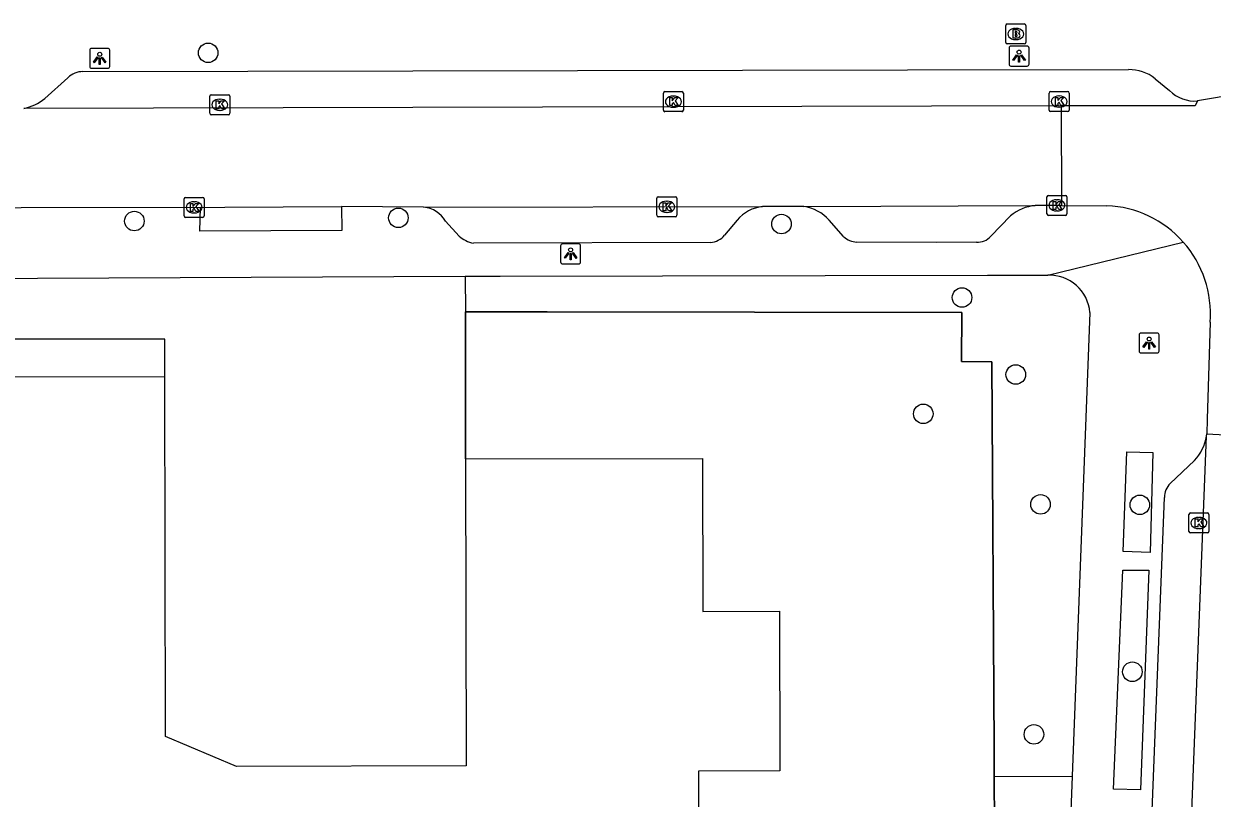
# Model space of a CAD drawing. Extents: x 160732 to 162105, y 387428 to 388479.
# Drawn here: x 161723.1 to 161782.5, y 388048.2 to 388086.9 of the extents above; entities that cross this region are included whole.
import ezdxf

# ---------------------------------------------------------------- set-up
doc = ezdxf.new("R2010")
doc.units = 0
for name, color, linetype in [('IMGEO_Boom', 7, 'Continuous'), ('IMGEO_Brandkraan', 7, 'Continuous'), ('IMGEO_Grasland_overig', 7, 'Continuous'), ('IMGEO_Hek', 7, 'Continuous'), ('IMGEO_Kolk', 7, 'Continuous'), ('IMGEO_Lichtpunt', 7, 'Continuous'), ('IMGEO_Pand', 7, 'Continuous'), ('IMGEO_Parkeervlak_open', 7, 'Continuous'), ('IMGEO_Rijbaan_lokaal_gesloten', 7, 'Continuous'), ('IMGEO_Rijbaan_lokaal_open', 7, 'Continuous'), ('IMGEO_Voetpad_open', 7, 'Continuous')]:
    doc.layers.add(name, color=color, linetype=linetype)

msp = doc.modelspace()

# ---------------------------------------------------------------- linework, layer by layer
at = {"layer": 'IMGEO_Boom'}
for centre in [(161732.29, 388085.443), (161728.597, 388077.032), (161741.802, 388077.193), (161760.961, 388076.883), (161769.991, 388073.206), (161772.679, 388069.356), (161768.052, 388067.391), (161773.918, 388062.863), (161778.884, 388062.839), (161778.509, 388054.492), (161773.587, 388051.361)]:
    msp.add_circle(centre, 0.489, dxfattribs=at)
at = {"layer": 'IMGEO_Brandkraan'}
for p, q in [((161772.178, 388085.961), (161772.178, 388086.813)), ((161772.253, 388086.887), (161773.105, 388086.887)), ((161773.179, 388086.813), (161773.179, 388085.961)), ((161772.666, 388086.667), (161772.691, 388086.667)), ((161773.105, 388085.887), (161772.253, 388085.887)), ((161772.689, 388086.107), (161772.664, 388086.107))]:
    msp.add_line(p, q, dxfattribs=at)
for points in [[(161772.178, 388085.961), (161772.178, 388086.813)], [(161772.253, 388086.887), (161773.105, 388086.887)], [(161773.179, 388086.813), (161773.179, 388085.961)], [(161772.526, 388086.587), (161772.526, 388086.187), (161772.739, 388086.187)], [(161772.757, 388086.587), (161772.526, 388086.587)], [(161772.705, 388086.506), (161772.651, 388086.506), (161772.651, 388086.43)], [(161772.651, 388086.43), (161772.704, 388086.43)], [(161772.713, 388086.354), (161772.651, 388086.354), (161772.651, 388086.273)], [(161772.651, 388086.273), (161772.713, 388086.273)], [(161773.105, 388085.887), (161772.253, 388085.887)]]:
    msp.add_lwpolyline(points, dxfattribs=at)
for centre, radius, start, end in [((161772.255, 388086.811), 0.0765, 91.55205, 178.44795), ((161772.255, 388086.811), 0.0765, 91.55205, 178.44795), ((161773.103, 388086.811), 0.0765, 1.55205, 88.44795), ((161773.103, 388086.811), 0.0765, 1.55205, 88.44795), ((161772.706, 388086.468), 0.0379, 267.82845, 90.93552), ((161772.714, 388086.313), 0.0404, 269.87594, 90.50774), ((161772.745, 388086.438), 0.251, 268.66757, 293.53466), ((161772.761, 388086.442), 0.145, 59.4692, 91.53667), ((161772.786, 388086.489), 0.0922, 285.51372, 58.15012), ((161772.791, 388086.297), 0.105, 301.31148, 78.98903), ((161772.255, 388085.963), 0.0765, 181.55205, 268.44795), ((161772.255, 388085.963), 0.0765, 181.55205, 268.44795), ((161773.103, 388085.963), 0.0765, 271.55205, 358.44795), ((161773.103, 388085.963), 0.0765, 271.55205, 358.44795)]:
    msp.add_arc(centre, radius, start, end, dxfattribs=at)
for centre, major_axis, ratio, start_param, end_param in [((161772.665, 388086.387), (-0.387, 0.002), 0.722429, 4.712389, 7.853982), ((161772.69, 388086.387), (-0.39, 0.002), 0.717154, 1.570796, 4.712389)]:
    msp.add_ellipse(centre, major_axis=major_axis, ratio=ratio, start_param=start_param, end_param=end_param, dxfattribs=at)
at = {"layer": 'IMGEO_Grasland_overig'}
msp.add_lwpolyline([(161771.599, 388049.249), (161771.591, 388050.681), (161771.475, 388069.998), (161769.972, 388070.006), (161769.986, 388072.456), (161749.238, 388072.484), (161745.152, 388072.489)], dxfattribs=at)
at = {"layer": 'IMGEO_Hek'}
for points in [[(161745.167, 388065.139), (161745.162, 388067.633), (161745.152, 388072.489)], [(161745.152, 388072.489), (161749.238, 388072.484), (161769.986, 388072.456), (161769.972, 388070.006), (161771.475, 388069.998), (161771.591, 388050.681), (161771.599, 388049.249)], [(161771.599, 388049.249), (161771.629, 388044.449)]]:
    msp.add_lwpolyline(points, dxfattribs=at)
at = {"layer": 'IMGEO_Kolk'}
for p, q in [((161732.371, 388082.42), (161732.371, 388083.272)), ((161732.446, 388083.346), (161733.298, 388083.346)), ((161733.372, 388083.272), (161733.372, 388082.42)), ((161755.054, 388082.576), (161755.054, 388083.428)), ((161755.129, 388083.502), (161755.981, 388083.502)), ((161755.542, 388083.282), (161755.567, 388083.282)), ((161756.055, 388083.428), (161756.055, 388082.576)), ((161774.346, 388082.582), (161774.346, 388083.434)), ((161774.421, 388083.508), (161775.273, 388083.508)), ((161774.834, 388083.288), (161774.859, 388083.288)), ((161775.347, 388083.434), (161775.347, 388082.582)), ((161732.859, 388083.126), (161732.884, 388083.126)), ((161755.565, 388082.722), (161755.54, 388082.722)), ((161774.857, 388082.728), (161774.832, 388082.728)), ((161733.298, 388082.346), (161732.446, 388082.346)), ((161732.882, 388082.566), (161732.857, 388082.566)), ((161755.981, 388082.502), (161755.129, 388082.502)), ((161775.273, 388082.508), (161774.421, 388082.508)), ((161731.086, 388077.289), (161731.086, 388078.141)), ((161731.161, 388078.215), (161732.013, 388078.215)), ((161731.574, 388077.995), (161731.599, 388077.995)), ((161732.087, 388078.141), (161732.087, 388077.289)), ((161754.726, 388077.318), (161754.726, 388078.17)), ((161754.801, 388078.244), (161755.653, 388078.244)), ((161755.214, 388078.024), (161755.239, 388078.024)), ((161755.727, 388078.17), (161755.727, 388077.318)), ((161774.235, 388077.389), (161774.235, 388078.241)), ((161774.31, 388078.315), (161775.162, 388078.315)), ((161774.723, 388078.095), (161774.748, 388078.095)), ((161775.236, 388078.241), (161775.236, 388077.389)), ((161731.597, 388077.435), (161731.572, 388077.435)), ((161755.237, 388077.464), (161755.212, 388077.464)), ((161775.162, 388077.315), (161774.31, 388077.315)), ((161774.746, 388077.535), (161774.721, 388077.535)), ((161732.013, 388077.215), (161731.161, 388077.215)), ((161755.653, 388077.244), (161754.801, 388077.244)), ((161781.412, 388062.433), (161782.264, 388062.433)), ((161781.337, 388061.507), (161781.337, 388062.359)), ((161781.825, 388062.213), (161781.85, 388062.213)), ((161782.338, 388062.359), (161782.338, 388061.507)), ((161782.264, 388061.433), (161781.412, 388061.433)), ((161781.848, 388061.653), (161781.823, 388061.653))]:
    msp.add_line(p, q, dxfattribs=at)
for points in [[(161732.371, 388082.42), (161732.371, 388083.272)], [(161732.446, 388083.346), (161733.298, 388083.346)], [(161733.372, 388083.272), (161733.372, 388082.42)], [(161755.054, 388082.576), (161755.054, 388083.428)], [(161755.129, 388083.502), (161755.981, 388083.502)], [(161755.375, 388083.202), (161755.498, 388083.202), (161755.498, 388083.051), (161755.628, 388083.202), (161755.792, 388083.202), (161755.646, 388083.051), (161755.799, 388082.802), (161755.647, 388082.802), (161755.562, 388082.966), (161755.498, 388082.899), (161755.498, 388082.802), (161755.375, 388082.802), (161755.375, 388083.202)], [(161756.055, 388083.428), (161756.055, 388082.576)], [(161774.346, 388082.582), (161774.346, 388083.434)], [(161774.421, 388083.508), (161775.273, 388083.508)], [(161774.667, 388083.208), (161774.79, 388083.208), (161774.79, 388083.057), (161774.92, 388083.208), (161775.084, 388083.208), (161774.938, 388083.057), (161775.091, 388082.808), (161774.939, 388082.808), (161774.854, 388082.972), (161774.79, 388082.905), (161774.79, 388082.808), (161774.667, 388082.808), (161774.667, 388083.208)], [(161775.347, 388083.434), (161775.347, 388082.582)], [(161732.692, 388083.046), (161732.815, 388083.046), (161732.815, 388082.895), (161732.945, 388083.046), (161733.109, 388083.046), (161732.963, 388082.895), (161733.116, 388082.646), (161732.964, 388082.646), (161732.879, 388082.81), (161732.815, 388082.743), (161732.815, 388082.646), (161732.692, 388082.646), (161732.692, 388083.046)], [(161733.298, 388082.346), (161732.446, 388082.346)], [(161755.981, 388082.502), (161755.129, 388082.502)], [(161775.273, 388082.508), (161774.421, 388082.508)], [(161731.086, 388077.289), (161731.086, 388078.141)], [(161731.161, 388078.215), (161732.013, 388078.215)], [(161731.407, 388077.915), (161731.53, 388077.915), (161731.53, 388077.764), (161731.66, 388077.915), (161731.824, 388077.915), (161731.678, 388077.764), (161731.831, 388077.515), (161731.679, 388077.515), (161731.594, 388077.679), (161731.53, 388077.612), (161731.53, 388077.515), (161731.407, 388077.515), (161731.407, 388077.915)], [(161732.087, 388078.141), (161732.087, 388077.289)], [(161754.726, 388077.318), (161754.726, 388078.17)], [(161754.801, 388078.244), (161755.653, 388078.244)], [(161755.047, 388077.944), (161755.17, 388077.944), (161755.17, 388077.793), (161755.3, 388077.944), (161755.464, 388077.944), (161755.318, 388077.793), (161755.471, 388077.544), (161755.319, 388077.544), (161755.234, 388077.708), (161755.17, 388077.641), (161755.17, 388077.544), (161755.047, 388077.544), (161755.047, 388077.944)], [(161755.727, 388078.17), (161755.727, 388077.318)], [(161774.235, 388077.389), (161774.235, 388078.241)], [(161774.31, 388078.315), (161775.162, 388078.315)], [(161774.556, 388078.015), (161774.679, 388078.015), (161774.679, 388077.864), (161774.809, 388078.015), (161774.973, 388078.015), (161774.827, 388077.864), (161774.98, 388077.615), (161774.828, 388077.615), (161774.743, 388077.779), (161774.679, 388077.712), (161774.679, 388077.615), (161774.556, 388077.615), (161774.556, 388078.015)], [(161775.236, 388078.241), (161775.236, 388077.389)], [(161775.162, 388077.315), (161774.31, 388077.315)], [(161732.013, 388077.215), (161731.161, 388077.215)], [(161755.653, 388077.244), (161754.801, 388077.244)], [(161781.412, 388062.433), (161782.264, 388062.433)], [(161781.337, 388061.507), (161781.337, 388062.359)], [(161781.658, 388062.133), (161781.781, 388062.133), (161781.781, 388061.982), (161781.911, 388062.133), (161782.075, 388062.133), (161781.929, 388061.982), (161782.082, 388061.733), (161781.93, 388061.733), (161781.845, 388061.897), (161781.781, 388061.83), (161781.781, 388061.733), (161781.658, 388061.733), (161781.658, 388062.133)], [(161782.338, 388062.359), (161782.338, 388061.507)], [(161782.264, 388061.433), (161781.412, 388061.433)]]:
    msp.add_lwpolyline(points, dxfattribs=at)
for centre, start, end in [((161732.448, 388083.27), 91.55205, 178.44795), ((161732.448, 388083.27), 91.55205, 178.44795), ((161733.296, 388083.27), 1.55205, 88.44795), ((161733.296, 388083.27), 1.55205, 88.44795), ((161755.131, 388083.426), 91.55205, 178.44795), ((161755.131, 388083.426), 91.55205, 178.44795), ((161755.979, 388083.426), 1.55205, 88.44795), ((161755.979, 388083.426), 1.55205, 88.44795), ((161774.423, 388083.432), 91.55205, 178.44795), ((161774.423, 388083.432), 91.55205, 178.44795), ((161775.271, 388083.432), 1.55205, 88.44795), ((161775.271, 388083.432), 1.55205, 88.44795), ((161732.448, 388082.422), 181.55205, 268.44795), ((161732.448, 388082.422), 181.55205, 268.44795), ((161733.296, 388082.422), 271.55205, 358.44795), ((161733.296, 388082.422), 271.55205, 358.44795), ((161755.131, 388082.578), 181.55205, 268.44795), ((161755.131, 388082.578), 181.55205, 268.44795), ((161755.979, 388082.578), 271.55205, 358.44795), ((161755.979, 388082.578), 271.55205, 358.44795), ((161774.423, 388082.584), 181.55205, 268.44795), ((161774.423, 388082.584), 181.55205, 268.44795), ((161775.271, 388082.584), 271.55205, 358.44795), ((161775.271, 388082.584), 271.55205, 358.44795), ((161731.163, 388078.139), 91.55205, 178.44795), ((161731.163, 388078.139), 91.55205, 178.44795), ((161732.011, 388078.139), 1.55205, 88.44795), ((161732.011, 388078.139), 1.55205, 88.44795), ((161754.803, 388078.168), 91.55205, 178.44795), ((161754.803, 388078.168), 91.55205, 178.44795), ((161755.651, 388078.168), 1.55205, 88.44795), ((161755.651, 388078.168), 1.55205, 88.44795), ((161774.312, 388078.239), 91.55205, 178.44795), ((161774.312, 388078.239), 91.55205, 178.44795), ((161775.16, 388078.239), 1.55205, 88.44795), ((161775.16, 388078.239), 1.55205, 88.44795), ((161731.163, 388077.291), 181.55205, 268.44795), ((161731.163, 388077.291), 181.55205, 268.44795), ((161732.011, 388077.291), 271.55205, 358.44795), ((161732.011, 388077.291), 271.55205, 358.44795), ((161754.803, 388077.32), 181.55205, 268.44795), ((161754.803, 388077.32), 181.55205, 268.44795), ((161755.651, 388077.32), 271.55205, 358.44795), ((161755.651, 388077.32), 271.55205, 358.44795), ((161774.312, 388077.391), 181.55205, 268.44795), ((161774.312, 388077.391), 181.55205, 268.44795), ((161775.16, 388077.391), 271.55205, 358.44795), ((161775.16, 388077.391), 271.55205, 358.44795), ((161781.414, 388062.357), 91.55205, 178.44795), ((161781.414, 388062.357), 91.55205, 178.44795), ((161782.262, 388062.357), 1.55205, 88.44795), ((161782.262, 388062.357), 1.55205, 88.44795), ((161781.414, 388061.509), 181.55205, 268.44795), ((161781.414, 388061.509), 181.55205, 268.44795), ((161782.262, 388061.509), 271.55205, 358.44795), ((161782.262, 388061.509), 271.55205, 358.44795)]:
    msp.add_arc(centre, 0.0765, start, end, dxfattribs=at)
for centre, major_axis, ratio, start_param, end_param in [((161755.541, 388083.002), (-0.387, 0.002), 0.722429, 4.712389, 7.853982), ((161755.566, 388083.002), (-0.39, 0.002), 0.717154, 1.570796, 4.712389), ((161774.833, 388083.008), (-0.387, 0.002), 0.722429, 4.712389, 7.853982), ((161774.858, 388083.008), (-0.39, 0.002), 0.717154, 1.570796, 4.712389), ((161732.858, 388082.846), (-0.387, 0.002), 0.722429, 4.712389, 7.853982), ((161732.883, 388082.846), (-0.39, 0.002), 0.717154, 1.570796, 4.712389), ((161731.573, 388077.715), (-0.387, 0.002), 0.722429, 4.712389, 7.853982), ((161731.598, 388077.715), (-0.39, 0.002), 0.717154, 1.570796, 4.712389), ((161755.213, 388077.744), (-0.387, 0.002), 0.722429, 4.712389, 7.853982), ((161755.238, 388077.744), (-0.39, 0.002), 0.717154, 1.570796, 4.712389), ((161774.722, 388077.815), (-0.387, 0.002), 0.722429, 4.712389, 7.853982), ((161774.747, 388077.815), (-0.39, 0.002), 0.717154, 1.570796, 4.712389), ((161781.824, 388061.933), (-0.387, 0.002), 0.722429, 4.712389, 7.853982), ((161781.849, 388061.933), (-0.39, 0.002), 0.717154, 1.570796, 4.712389)]:
    msp.add_ellipse(centre, major_axis=major_axis, ratio=ratio, start_param=start_param, end_param=end_param, dxfattribs=at)
at = {"layer": 'IMGEO_Lichtpunt'}
for p, q in [((161726.368, 388085.572), (161726.368, 388084.765)), ((161726.368, 388085.572), (161726.368, 388084.765)), ((161727.27, 388085.667), (161726.462, 388085.667)), ((161727.27, 388085.667), (161726.462, 388085.667)), ((161727.364, 388084.765), (161727.364, 388085.572)), ((161727.364, 388084.765), (161727.364, 388085.572)), ((161772.346, 388085.683), (161772.346, 388084.876)), ((161772.346, 388085.683), (161772.346, 388084.876)), ((161773.248, 388085.778), (161772.44, 388085.778)), ((161773.248, 388085.778), (161772.44, 388085.778)), ((161773.342, 388084.876), (161773.342, 388085.683)), ((161773.342, 388084.876), (161773.342, 388085.683)), ((161726.462, 388084.671), (161727.27, 388084.671)), ((161726.462, 388084.671), (161727.27, 388084.671)), ((161772.44, 388084.782), (161773.248, 388084.782)), ((161772.44, 388084.782), (161773.248, 388084.782)), ((161749.917, 388075.794), (161749.917, 388074.987)), ((161749.917, 388075.794), (161749.917, 388074.987)), ((161750.819, 388075.889), (161750.011, 388075.889)), ((161750.819, 388075.889), (161750.011, 388075.889)), ((161750.913, 388074.987), (161750.913, 388075.794)), ((161750.913, 388074.987), (161750.913, 388075.794)), ((161750.011, 388074.893), (161750.819, 388074.893)), ((161750.011, 388074.893), (161750.819, 388074.893)), ((161778.851, 388071.335), (161778.851, 388070.528)), ((161778.851, 388071.335), (161778.851, 388070.528)), ((161779.753, 388071.43), (161778.945, 388071.43)), ((161779.753, 388071.43), (161778.945, 388071.43)), ((161779.847, 388070.528), (161779.847, 388071.335)), ((161779.847, 388070.528), (161779.847, 388071.335)), ((161778.945, 388070.434), (161779.753, 388070.434)), ((161778.945, 388070.434), (161779.753, 388070.434))]:
    msp.add_line(p, q, dxfattribs=at)
for points in [[(161726.742, 388085.236), (161726.781, 388085.208), (161726.593, 388084.946), (161726.555, 388084.973), (161726.742, 388085.236)], [(161726.844, 388085.188), (161726.891, 388085.188), (161726.891, 388084.866), (161726.844, 388084.866), (161726.844, 388085.188)], [(161726.954, 388085.208), (161726.992, 388085.235), (161727.179, 388084.973), (161727.14, 388084.945), (161726.954, 388085.208)], [(161772.72, 388085.347), (161772.759, 388085.319), (161772.571, 388085.057), (161772.533, 388085.084), (161772.72, 388085.347)], [(161772.822, 388085.299), (161772.869, 388085.299), (161772.869, 388084.977), (161772.822, 388084.977), (161772.822, 388085.299)], [(161772.932, 388085.319), (161772.97, 388085.346), (161773.157, 388085.084), (161773.118, 388085.056), (161772.932, 388085.319)], [(161750.291, 388075.458), (161750.33, 388075.43), (161750.142, 388075.168), (161750.104, 388075.195), (161750.291, 388075.458)], [(161750.393, 388075.41), (161750.44, 388075.41), (161750.44, 388075.088), (161750.393, 388075.088), (161750.393, 388075.41)], [(161750.503, 388075.43), (161750.541, 388075.457), (161750.728, 388075.195), (161750.689, 388075.167), (161750.503, 388075.43)], [(161779.225, 388070.999), (161779.264, 388070.971), (161779.076, 388070.709), (161779.038, 388070.736), (161779.225, 388070.999)], [(161779.327, 388070.951), (161779.374, 388070.951), (161779.374, 388070.629), (161779.327, 388070.629), (161779.327, 388070.951)], [(161779.437, 388070.971), (161779.475, 388070.998), (161779.662, 388070.736), (161779.623, 388070.708), (161779.437, 388070.971)]]:
    msp.add_lwpolyline(points, dxfattribs=at)
for centre in [(161772.845, 388085.481), (161726.867, 388085.37), (161750.416, 388075.592), (161779.35, 388071.133)]:
    msp.add_circle(centre, 0.0994, dxfattribs=at)
for centre, start, end in [((161726.462, 388085.572), 90, 180), ((161726.462, 388085.572), 90, 180), ((161727.27, 388085.572), 0, 90), ((161727.27, 388085.572), 0, 90), ((161772.44, 388085.683), 90, 180), ((161772.44, 388085.683), 90, 180), ((161773.248, 388085.683), 0, 90), ((161773.248, 388085.683), 0, 90), ((161726.462, 388084.765), 180, 270), ((161726.462, 388084.765), 180, 270), ((161727.27, 388084.765), 270, 0), ((161727.27, 388084.765), 270, 360), ((161772.44, 388084.876), 180, 270), ((161772.44, 388084.876), 180, 270), ((161773.248, 388084.876), 270, 0), ((161773.248, 388084.876), 270, 360), ((161750.011, 388075.794), 90, 180), ((161750.011, 388075.794), 90, 180), ((161750.819, 388075.794), 0, 90), ((161750.819, 388075.794), 0, 90), ((161750.011, 388074.987), 180, 270), ((161750.011, 388074.987), 180, 270), ((161750.819, 388074.987), 270, 0), ((161750.819, 388074.987), 270, 360), ((161778.945, 388071.335), 90, 180), ((161778.945, 388071.335), 90, 180), ((161779.753, 388071.335), 0, 90), ((161779.753, 388071.335), 0, 90), ((161778.945, 388070.528), 180, 270), ((161778.945, 388070.528), 180, 270), ((161779.753, 388070.528), 270, 0), ((161779.753, 388070.528), 270, 360)]:
    msp.add_arc(centre, 0.0946, start, end, dxfattribs=at)
at = {"layer": 'IMGEO_Pand'}
for points in [[(161706.558, 388069.209), (161730.121, 388069.259)], [(161745.167, 388065.139), (161745.199, 388049.78), (161733.7, 388049.756), (161730.16, 388051.26), (161730.121, 388069.259)], [(161745.167, 388065.139), (161757.005, 388065.164), (161757.021, 388057.509), (161760.857, 388057.518), (161760.874, 388049.535), (161756.808, 388049.526), (161756.817, 388045.857), (161757.133, 388045.858), (161757.149, 388037.869), (161749.462, 388037.852), (161749.471, 388034), (161741.726, 388033.983), (161741.735, 388030.12), (161733.896, 388030.103), (161733.913, 388022.409), (161725.923, 388022.392), (161725.914, 388026.235), (161718.519, 388026.22)]]:
    msp.add_lwpolyline(points, dxfattribs=at)
at = {"layer": 'IMGEO_Parkeervlak_open'}
for points in [[(161730.121, 388069.259), (161730.117, 388071.129), (161698.838, 388071.129), (161698.776, 388074.065)], [(161745.148, 388074.273), (161745.152, 388072.489)], [(161745.152, 388072.489), (161745.162, 388067.633), (161745.167, 388065.139)]]:
    msp.add_lwpolyline(points, dxfattribs=at)
at = {"layer": 'IMGEO_Rijbaan_lokaal_gesloten'}
for points in [[(161780.233, 388015.556), (161782.224, 388066.272)], [(161782.224, 388066.272), (161782.228, 388066.386)]]:
    msp.add_lwpolyline(points, dxfattribs=at)
at = {"layer": 'IMGEO_Rijbaan_lokaal_open'}
for points in [[(161793.907, 388087.801), (161793.861, 388086.728), (161791.783, 388084.734), (161781.775, 388083.036)], [(161774.945, 388082.793), (161723.067, 388082.667)], [(161781.775, 388083.036), (161781.649, 388082.8), (161774.945, 388082.793)], [(161774.945, 388082.793), (161774.967, 388077.816)], [(161731.898, 388077.716), (161695.991, 388077.637)], [(161731.898, 388077.716), (161733.124, 388077.725), (161738.954, 388077.766)], [(161743.066, 388077.72), (161738.954, 388077.766)], [(161743.066, 388077.72), (161760.02, 388077.753)], [(161762.072, 388077.759), (161760.02, 388077.753)], [(161762.072, 388077.759), (161773.657, 388077.808)], [(161774.967, 388077.816), (161773.657, 388077.808)], [(161774.967, 388077.816), (161777.238, 388077.799)], [(161782.399, 388071.97), (161782.25, 388067.132), (161782.228, 388066.386)], [(161782.228, 388066.386), (161783.76, 388066.306)]]:
    msp.add_lwpolyline(points, dxfattribs=at)
for centre, radius, start, end in [((161777.012, 388072.401), 5.403, 41.51547, 87.60792), ((161777.009, 388072.399), 5.407, 355.45392, 41.5102)]:
    msp.add_arc(centre, radius, start, end, dxfattribs=at)
at = {"layer": 'IMGEO_Voetpad_open'}
for points in [[(161726.028, 388084.503), (161767.272, 388084.588), (161778.312, 388084.603)], [(161724.126, 388083.166), (161725.275, 388084.201)], [(161779.649, 388084.152), (161780.366, 388083.562)], [(161738.954, 388077.766), (161738.972, 388076.562), (161731.88, 388076.521), (161731.898, 388077.716)], [(161772.412, 388077.285), (161771.434, 388076.277)], [(161744.841, 388076.281), (161744.16, 388077.026)], [(161758.742, 388077.078), (161758.118, 388076.322)], [(161764.069, 388076.253), (161763.342, 388077.073)], [(161757.417, 388075.96), (161745.552, 388075.928)], [(161770.717, 388075.978), (161768.708, 388075.965), (161764.721, 388075.978)], [(161774.279, 388074.321), (161781.058, 388075.982)], [(161745.148, 388074.273), (161746.885, 388074.281), (161771.267, 388074.321), (161774.279, 388074.321)], [(161698.776, 388074.065), (161745.148, 388074.273)], [(161776.385, 388072.452), (161775.494, 388049.272)], [(161778.051, 388060.505), (161778.23, 388065.489), (161779.541, 388065.46), (161779.396, 388060.451), (161778.051, 388060.505)], [(161780.402, 388063.907), (161781.623, 388065.055)], [(161778.369, 388018.789), (161780.122, 388063.209)], [(161778.032, 388059.575), (161779.329, 388059.57), (161778.911, 388048.587), (161777.566, 388048.628), (161778.032, 388059.575)], [(161771.599, 388049.249), (161775.494, 388049.272)], [(161771.629, 388044.449), (161771.599, 388049.249)], [(161775.494, 388049.272), (161775.31, 388044.472)]]:
    msp.add_lwpolyline(points, dxfattribs=at)
for centre, radius, start, end in [((161726.006, 388083.468), 1.035, 88.77545, 134.93229), ((161778.38, 388082.597), 2.007, 50.7818, 91.9374), ((161781.64, 388084.824), 1.793, 224.73077, 274.32657), ((161722.607, 388085.016), 2.393, 281.07395, 309.38561), ((161742.947, 388076.324), 1.402, 30.08107, 85.13936), ((161760.208, 388075.85), 1.912, 95.63896, 140.04429), ((161761.801, 388075.738), 2.039, 40.89405, 82.35389), ((161773.877, 388075.542), 2.277, 95.535, 130.03764), ((161745.793, 388077.306), 1.399, 227.11923, 260.07346), ((161757.325, 388076.997), 1.041, 275.05514, 319.56899), ((161764.788, 388077.048), 1.072, 227.85756, 266.40444), ((161770.787, 388076.818), 0.843, 265.20337, 320.0704), ((161774.368, 388072.301), 2.022, 4.28988, 92.53429), ((161779.772, 388066.726), 2.493, 317.92318, 349.51307), ((161781.071, 388063.233), 0.95, 134.81563, 181.46837)]:
    msp.add_arc(centre, radius, start, end, dxfattribs=at)

doc.saveas('drawing.dxf')
